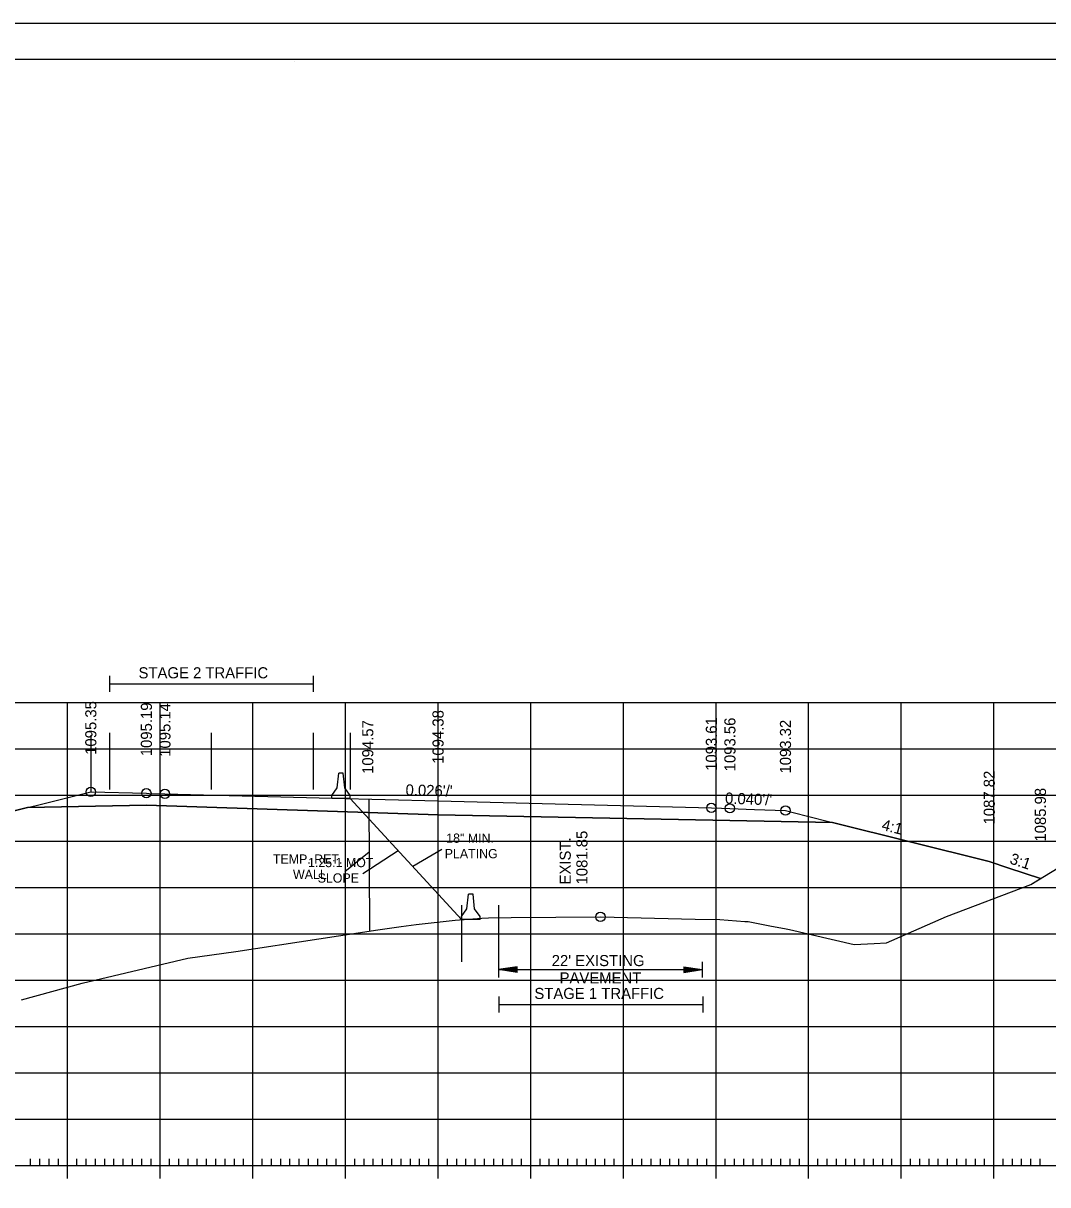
# Model space of a CAD drawing. Extents: x 1322838 to 1324533, y 339903 to 351025.
# Drawn here: x 1323668.9 to 1323779.5, y 344121 to 344246.4 of the extents above; entities that cross this region are included whole.
import ezdxf

# ---------------------------------------------------------------- set-up
doc = ezdxf.new("R2010")
doc.units = 0
for name, color, linetype in [('R_Alt Surface', 7, 'Continuous'), ('R_Axis', 7, 'Continuous'), ('R_Axis Annot', 7, 'Continuous'), ('R_Border', 7, 'Continuous'), ('R_Exist Surface', 7, 'Continuous'), ('R_Fin Surface', 7, 'Continuous'), ('R_Fin Surface Annot', 7, 'Continuous'), ('R_Grid', 7, 'Continuous'), ('R_MOT', 7, 'Continuous'), ('R_No Plot', 7, 'Continuous'), ('R_Xsect Elev', 7, 'Continuous')]:
    doc.layers.add(name, color=color, linetype=linetype)

msp = doc.modelspace()

# ---------------------------------------------------------------- linework, layer by layer
at = {"layer": 'R_Alt Surface'}
msp.add_lwpolyline([(1323669.4, 344161.7), (1323682.22, 344161.95), (1323713.71, 344160.93), (1323745.22, 344160.32), (1323756.31, 344160.1)], dxfattribs=at)
at = {"layer": 'R_Axis'}
for p, q in [((1323669.72, 344123.06), (1323669.72, 344123.76)), ((1323670.72, 344123.06), (1323670.72, 344123.76)), ((1323671.72, 344123.06), (1323671.72, 344123.76)), ((1323672.72, 344123.06), (1323672.72, 344123.76)), ((1323673.72, 344121.66), (1323673.72, 344124.46)), ((1323674.72, 344123.06), (1323674.72, 344123.76)), ((1323675.72, 344123.06), (1323675.72, 344123.76)), ((1323676.72, 344123.06), (1323676.72, 344123.76)), ((1323677.72, 344123.06), (1323677.72, 344123.76)), ((1323678.72, 344123.06), (1323678.72, 344123.76)), ((1323679.72, 344123.06), (1323679.72, 344123.76)), ((1323680.72, 344123.06), (1323680.72, 344123.76)), ((1323681.72, 344123.06), (1323681.72, 344123.76)), ((1323682.72, 344123.06), (1323682.72, 344123.76)), ((1323683.72, 344121.66), (1323683.72, 344124.46)), ((1323684.72, 344123.06), (1323684.72, 344123.76)), ((1323685.72, 344123.06), (1323685.72, 344123.76)), ((1323686.72, 344123.06), (1323686.72, 344123.76)), ((1323687.72, 344123.06), (1323687.72, 344123.76)), ((1323688.72, 344123.06), (1323688.72, 344123.76)), ((1323689.72, 344123.06), (1323689.72, 344123.76)), ((1323690.72, 344123.06), (1323690.72, 344123.76)), ((1323691.72, 344123.06), (1323691.72, 344123.76)), ((1323692.72, 344123.06), (1323692.72, 344123.76)), ((1323693.72, 344121.66), (1323693.72, 344124.46)), ((1323694.72, 344123.06), (1323694.72, 344123.76)), ((1323695.72, 344123.06), (1323695.72, 344123.76)), ((1323696.72, 344123.06), (1323696.72, 344123.76)), ((1323697.72, 344123.06), (1323697.72, 344123.76)), ((1323698.72, 344123.06), (1323698.72, 344123.76)), ((1323699.72, 344123.06), (1323699.72, 344123.76)), ((1323700.72, 344123.06), (1323700.72, 344123.76)), ((1323701.72, 344123.06), (1323701.72, 344123.76)), ((1323702.72, 344123.06), (1323702.72, 344123.76)), ((1323703.72, 344121.66), (1323703.72, 344124.46)), ((1323704.72, 344123.06), (1323704.72, 344123.76)), ((1323705.72, 344123.06), (1323705.72, 344123.76)), ((1323706.72, 344123.06), (1323706.72, 344123.76)), ((1323707.72, 344123.06), (1323707.72, 344123.76)), ((1323708.72, 344123.06), (1323708.72, 344123.76)), ((1323709.72, 344123.06), (1323709.72, 344123.76)), ((1323710.72, 344123.06), (1323710.72, 344123.76)), ((1323711.72, 344123.06), (1323711.72, 344123.76)), ((1323712.72, 344123.06), (1323712.72, 344123.76)), ((1323713.72, 344121.66), (1323713.72, 344124.46)), ((1323714.72, 344123.06), (1323714.72, 344123.76)), ((1323715.72, 344123.06), (1323715.72, 344123.76)), ((1323716.72, 344123.06), (1323716.72, 344123.76)), ((1323717.72, 344123.06), (1323717.72, 344123.76)), ((1323718.72, 344123.06), (1323718.72, 344123.76)), ((1323719.72, 344123.06), (1323719.72, 344123.76)), ((1323720.72, 344123.06), (1323720.72, 344123.76)), ((1323721.72, 344123.06), (1323721.72, 344123.76)), ((1323722.72, 344123.06), (1323722.72, 344123.76)), ((1323723.72, 344121.66), (1323723.72, 344124.46)), ((1323724.72, 344123.06), (1323724.72, 344123.76)), ((1323725.72, 344123.06), (1323725.72, 344123.76)), ((1323726.72, 344123.06), (1323726.72, 344123.76)), ((1323727.72, 344123.06), (1323727.72, 344123.76)), ((1323728.72, 344123.06), (1323728.72, 344123.76)), ((1323729.72, 344123.06), (1323729.72, 344123.76)), ((1323730.72, 344123.06), (1323730.72, 344123.76)), ((1323731.72, 344123.06), (1323731.72, 344123.76)), ((1323732.72, 344123.06), (1323732.72, 344123.76)), ((1323733.72, 344121.66), (1323733.72, 344124.46)), ((1323734.72, 344123.06), (1323734.72, 344123.76)), ((1323735.72, 344123.06), (1323735.72, 344123.76)), ((1323736.72, 344123.06), (1323736.72, 344123.76)), ((1323737.72, 344123.06), (1323737.72, 344123.76)), ((1323738.72, 344123.06), (1323738.72, 344123.76)), ((1323739.72, 344123.06), (1323739.72, 344123.76)), ((1323740.72, 344123.06), (1323740.72, 344123.76)), ((1323741.72, 344123.06), (1323741.72, 344123.76)), ((1323742.72, 344123.06), (1323742.72, 344123.76)), ((1323743.72, 344121.66), (1323743.72, 344124.46)), ((1323744.72, 344123.06), (1323744.72, 344123.76)), ((1323745.72, 344123.06), (1323745.72, 344123.76)), ((1323746.72, 344123.06), (1323746.72, 344123.76)), ((1323747.72, 344123.06), (1323747.72, 344123.76)), ((1323748.72, 344123.06), (1323748.72, 344123.76)), ((1323749.72, 344123.06), (1323749.72, 344123.76)), ((1323750.72, 344123.06), (1323750.72, 344123.76)), ((1323751.72, 344123.06), (1323751.72, 344123.76)), ((1323752.72, 344123.06), (1323752.72, 344123.76)), ((1323753.72, 344121.66), (1323753.72, 344124.46)), ((1323754.72, 344123.06), (1323754.72, 344123.76)), ((1323755.72, 344123.06), (1323755.72, 344123.76)), ((1323756.72, 344123.06), (1323756.72, 344123.76)), ((1323757.72, 344123.06), (1323757.72, 344123.76)), ((1323758.72, 344123.06), (1323758.72, 344123.76)), ((1323759.72, 344123.06), (1323759.72, 344123.76)), ((1323760.72, 344123.06), (1323760.72, 344123.76)), ((1323761.72, 344123.06), (1323761.72, 344123.76)), ((1323762.72, 344123.06), (1323762.72, 344123.76)), ((1323763.72, 344121.66), (1323763.72, 344124.46)), ((1323764.72, 344123.06), (1323764.72, 344123.76)), ((1323765.72, 344123.06), (1323765.72, 344123.76)), ((1323766.72, 344123.06), (1323766.72, 344123.76)), ((1323767.72, 344123.06), (1323767.72, 344123.76)), ((1323768.72, 344123.06), (1323768.72, 344123.76)), ((1323769.72, 344123.06), (1323769.72, 344123.76)), ((1323770.72, 344123.06), (1323770.72, 344123.76)), ((1323771.72, 344123.06), (1323771.72, 344123.76)), ((1323772.72, 344123.06), (1323772.72, 344123.76)), ((1323773.72, 344121.66), (1323773.72, 344124.46)), ((1323774.72, 344123.06), (1323774.72, 344123.76)), ((1323775.72, 344123.06), (1323775.72, 344123.76)), ((1323776.72, 344123.06), (1323776.72, 344123.76)), ((1323777.72, 344123.06), (1323777.72, 344123.76)), ((1323778.72, 344123.06), (1323778.72, 344123.76)), ((1323563.72, 344123.06), (1323843.72, 344123.06))]:
    msp.add_line(p, q, dxfattribs=at)
at = {"layer": 'R_Axis Annot'}
for p, q in [((1323678.22, 344175.93), (1323678.22, 344174.22)), ((1323678.22, 344175.07), (1323700.22, 344175.07)), ((1323700.22, 344175.93), (1323700.22, 344174.22)), ((1323720.24, 344145.06), (1323720.24, 344143.35)), ((1323742.24, 344145.06), (1323742.24, 344143.35)), ((1323722.24, 344144.5), (1323720.24, 344144.2)), ((1323722.24, 344143.9), (1323720.24, 344144.2)), ((1323720.24, 344144.2), (1323742.24, 344144.2)), ((1323722.24, 344144.45), (1323720.58, 344144.2)), ((1323722.24, 344143.95), (1323720.58, 344144.2)), ((1323722.24, 344144.4), (1323720.92, 344144.2)), ((1323722.24, 344144.01), (1323720.92, 344144.2)), ((1323722.24, 344144.35), (1323721.25, 344144.2)), ((1323722.24, 344144.06), (1323721.25, 344144.2)), ((1323722.24, 344144.3), (1323721.59, 344144.2)), ((1323722.24, 344144.11), (1323721.59, 344144.2)), ((1323722.24, 344144.25), (1323721.93, 344144.2)), ((1323722.24, 344144.16), (1323721.93, 344144.2)), ((1323722.24, 344143.9), (1323722.24, 344144.5)), ((1323740.24, 344144.5), (1323742.24, 344144.2)), ((1323740.24, 344144.5), (1323740.24, 344143.9)), ((1323740.24, 344144.45), (1323741.91, 344144.2)), ((1323740.24, 344144.4), (1323741.57, 344144.2)), ((1323740.24, 344144.35), (1323741.23, 344144.2)), ((1323740.24, 344144.3), (1323740.89, 344144.2)), ((1323740.24, 344144.25), (1323740.56, 344144.2)), ((1323740.24, 344143.9), (1323742.24, 344144.2)), ((1323740.24, 344144.11), (1323740.89, 344144.2)), ((1323740.24, 344144.01), (1323741.57, 344144.2)), ((1323740.24, 344143.95), (1323741.91, 344144.2)), ((1323740.24, 344144.06), (1323741.23, 344144.2)), ((1323740.24, 344144.16), (1323740.56, 344144.2)), ((1323720.28, 344141.29), (1323720.28, 344139.59)), ((1323742.28, 344141.29), (1323742.28, 344139.59)), ((1323720.28, 344140.44), (1323742.28, 344140.44))]:
    msp.add_line(p, q, dxfattribs=at)
at = {"layer": 'R_Border'}
for p, q in [((1323545.72, 344242.52), (1323861.9, 344242.52)), ((1323698.24, 344242.26), (1323698.24, 344242.26)), ((1323698.24, 344242.26), (1323698.24, 344242.26))]:
    msp.add_line(p, q, dxfattribs=at)
at = {"layer": 'R_Exist Surface'}
msp.add_lwpolyline([(1323668.75, 344140.95), (1323675.27, 344142.73), (1323686.7, 344145.45), (1323691.88, 344146.15), (1323700.83, 344147.52), (1323707.22, 344148.49), (1323709.73, 344148.86), (1323711.35, 344149.06), (1323715.56, 344149.56), (1323718.44, 344149.76), (1323719.17, 344149.81), (1323721.61, 344149.83), (1323731.24, 344149.9), (1323741.46, 344149.67), (1323744.12, 344149.61), (1323746.83, 344149.41), (1323747.18, 344149.39), (1323749.71, 344148.91), (1323751.1, 344148.65), (1323751.64, 344148.53), (1323758.62, 344146.92), (1323760.8, 344147.03), (1323762.13, 344147.11), (1323768.6, 344149.94), (1323777.7, 344153.4), (1323787.2, 344159.18)], dxfattribs=at)
at = {"layer": 'R_Fin Surface'}
msp.add_lwpolyline([(1323578.12, 344132.54), (1323579.17, 344132.89), (1323654.21, 344157.9), (1323654.22, 344157.9), (1323669.4, 344161.7), (1323670.33, 344161.93), (1323676.22, 344163.4), (1323682.22, 344163.25), (1323682.52, 344163.24), (1323684.22, 344163.19), (1323684.22, 344163.19), (1323702.28, 344162.73), (1323713.71, 344162.43), (1323743.22, 344161.67), (1323744.3, 344161.64), (1323745.22, 344161.62), (1323747.88, 344161.51), (1323751.22, 344161.38), (1323753.46, 344160.81), (1323756.31, 344160.1), (1323773.22, 344155.88), (1323775.35, 344155.16), (1323778.74, 344154.03)], dxfattribs=at)
at = {"layer": 'R_Grid'}
for p, q in [((1323563.72, 344173.06), (1323843.72, 344173.06)), ((1323673.72, 344123.06), (1323673.72, 344173.06)), ((1323683.72, 344123.06), (1323683.72, 344173.06)), ((1323693.72, 344123.06), (1323693.72, 344173.06)), ((1323703.72, 344123.06), (1323703.72, 344173.06)), ((1323713.72, 344123.06), (1323713.72, 344173.06)), ((1323723.72, 344123.06), (1323723.72, 344173.06)), ((1323733.72, 344123.06), (1323733.72, 344173.06)), ((1323743.72, 344123.06), (1323743.72, 344173.06)), ((1323753.72, 344123.06), (1323753.72, 344173.06)), ((1323763.72, 344123.06), (1323763.72, 344173.06)), ((1323773.72, 344123.06), (1323773.72, 344173.06)), ((1323563.72, 344168.06), (1323843.72, 344168.06)), ((1323563.72, 344163.06), (1323843.72, 344163.06)), ((1323563.72, 344158.06), (1323843.72, 344158.06)), ((1323563.72, 344153.06), (1323843.72, 344153.06)), ((1323563.72, 344148.06), (1323843.72, 344148.06)), ((1323563.72, 344143.06), (1323843.72, 344143.06)), ((1323563.72, 344138.06), (1323843.72, 344138.06)), ((1323563.72, 344133.06), (1323843.72, 344133.06)), ((1323563.72, 344128.06), (1323843.72, 344128.06)), ((1323563.72, 344123.06), (1323843.72, 344123.06))]:
    msp.add_line(p, q, dxfattribs=at)
at = {"layer": 'R_MOT'}
for p, q in [((1323702.81, 344163.84), (1323702.98, 344165.43)), ((1323703.23, 344165.43), (1323702.98, 344165.43)), ((1323703.48, 344165.43), (1323703.23, 344165.43)), ((1323703.64, 344163.84), (1323703.48, 344165.43)), ((1323702.23, 344163.01), (1323702.81, 344163.84)), ((1323704.23, 344163.01), (1323703.64, 344163.84)), ((1323702.23, 344162.68), (1323702.23, 344163.01)), ((1323704.23, 344162.68), (1323702.23, 344162.68)), ((1323704.23, 344162.68), (1323704.23, 344163.01)), ((1323706.26, 344156.9), (1323703.63, 344154.78)), ((1323716.83, 344150.77), (1323716.99, 344152.35)), ((1323717.24, 344152.35), (1323716.99, 344152.35)), ((1323717.49, 344152.35), (1323717.24, 344152.35)), ((1323717.66, 344150.77), (1323717.49, 344152.35)), ((1323716.25, 344149.94), (1323716.83, 344150.77)), ((1323718.25, 344149.94), (1323717.66, 344150.77)), ((1323716.24, 344149.61), (1323716.25, 344149.94)), ((1323718.24, 344149.61), (1323716.24, 344149.61)), ((1323718.24, 344149.61), (1323718.25, 344149.94))]:
    msp.add_line(p, q, dxfattribs=at)
msp.add_lwpolyline([(1323706.22, 344162.63), (1323706.32, 344148.36)], dxfattribs=at)
at = {"layer": 'R_No Plot'}
for p, q in [((1323533.31, 344246.41), (1323866.65, 344246.41)), ((1323676.22, 344169.53), (1323676.22, 344163.42)), ((1323678.22, 344169.78), (1323678.22, 344163.67)), ((1323689.22, 344169.78), (1323689.22, 344163.67)), ((1323700.22, 344169.78), (1323700.22, 344163.67)), ((1323704.22, 344169.78), (1323704.22, 344163.67)), ((1323704.22, 344162.69), (1323716.24, 344149.61)), ((1323705.6, 344154.58), (1323709.4, 344157.05)), ((1323714.11, 344157.17), (1323710.99, 344155.33)), ((1323716.24, 344151.17), (1323716.24, 344145.06)), ((1323720.24, 344151.17), (1323720.24, 344145.06))]:
    msp.add_line(p, q, dxfattribs=at)
for points in [[(1323533.31, 344246.41), (1323866.65, 344246.41), (1323866.65, 344033.07), (1323533.31, 344033.07)], [(1323779.64, 344242.52), (1323799.26, 344242.52), (1323799.26, 344232.64), (1323815.37, 344232.64), (1323838.57, 344232.64), (1323838.57, 344199.97), (1323861.77, 344199.97), (1323861.9, 344037.06), (1323545.72, 344037.06), (1323545.72, 344242.52)]]:
    msp.add_lwpolyline(points, close=True, dxfattribs=at)
msp.add_lwpolyline([(1323668.75, 344140.95), (1323675.27, 344142.73), (1323686.7, 344145.45), (1323691.88, 344146.15), (1323700.83, 344147.52), (1323707.22, 344148.49), (1323709.73, 344148.86), (1323711.35, 344149.06), (1323715.56, 344149.56), (1323718.44, 344149.76), (1323719.17, 344149.81), (1323721.61, 344149.83), (1323731.24, 344149.9), (1323741.46, 344149.67), (1323744.12, 344149.61), (1323746.83, 344149.41), (1323747.18, 344149.39), (1323749.71, 344148.91), (1323751.1, 344148.65), (1323751.64, 344148.53), (1323758.62, 344146.92), (1323760.8, 344147.03), (1323762.13, 344147.11), (1323768.6, 344149.94), (1323777.7, 344153.4), (1323778.74, 344154.03), (1323775.35, 344155.16), (1323773.22, 344155.88), (1323756.31, 344160.1), (1323745.22, 344160.32), (1323713.71, 344160.93), (1323682.22, 344161.95), (1323669.4, 344161.7), (1323654.22, 344157.9)], dxfattribs=at)
for centre in [(1323676.22, 344163.4), (1323682.22, 344163.25), (1323684.22, 344163.19), (1323743.22, 344161.67), (1323745.22, 344161.62), (1323751.22, 344161.38), (1323731.24, 344149.9)]:
    msp.add_circle(centre, 0.5, dxfattribs=at)

# ---------------------------------------------------------------- texts
at = {"layer": 'R_Axis Annot'}
for s, p in [('STAGE 2 TRAFFIC', (1323681.37, 344175.66)), ("22' EXISTING ", (1323725.98, 344144.58)), ('PAVEMENT', (1323726.83, 344142.71)), ('STAGE 1 TRAFFIC', (1323724.11, 344141.03))]:
    msp.add_text(s, height=1.2, dxfattribs=at).set_placement(p)
at = {"layer": 'R_Fin Surface Annot'}
for s, rotation, p in [('1095.35', 90, (1323676.82, 344167.4)), ('1095.19', 90, (1323682.82, 344167.25)), ('1095.14', 90, (1323684.82, 344167.19)), ('1094.38', 90, (1323714.31, 344166.43)), ('1093.61', 90, (1323743.82, 344165.67)), ('1093.56', 90, (1323745.82, 344165.62)), ('1093.32', 90, (1323751.82, 344165.38)), ('1087.82', 90, (1323773.82, 344159.88)), ("0.026'/'", 358.5175, (1323710.19, 344163.02)), ('1085.98', 90, (1323779.34, 344158.03)), ("0.040'/'", 357.7096, (1323744.68, 344162.14)), ('4:1', 345.9636, (1323761.53, 344159.31)), ('3:1', 341.5657, (1323775.35, 344155.69))]:
    msp.add_text(s, height=1.2, rotation=rotation, dxfattribs=at).set_placement(p)
at = {"layer": 'R_MOT'}
for s, p in [('TEMP. RET.', (1323695.88, 344155.64)), ('WALL', (1323698.05, 344153.98))]:
    msp.add_text(s, height=1, dxfattribs=at).set_placement(p)
at = {"layer": 'R_No Plot'}
msp.add_text('1094.57', height=1.2, rotation=90, dxfattribs=at).set_placement((1323706.72, 344165.34))
for s, p in [('18" MIN. ', (1323714.59, 344157.9)), ('1.25:1 MOT', (1323699.67, 344155.27)), ('PLATING', (1323714.43, 344156.23)), ('SLOPE', (1323700.71, 344153.6))]:
    msp.add_text(s, height=1, dxfattribs=at).set_placement(p)
at = {"layer": 'R_Xsect Elev'}
for s, p in [('1081.85', (1323729.84, 344153.4)), ('EXIST. ', (1323728.04, 344153.4))]:
    msp.add_text(s, height=1.2, rotation=90, dxfattribs=at).set_placement(p)

doc.saveas('drawing.dxf')
